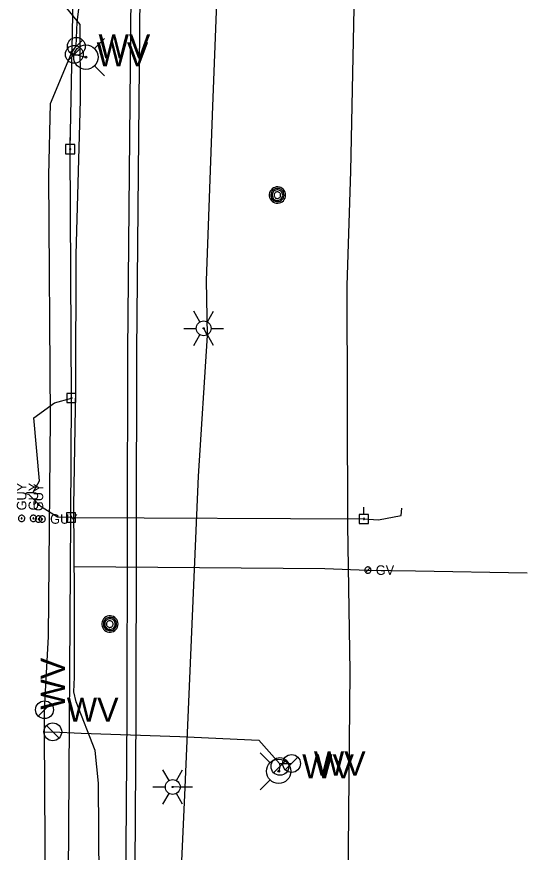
# Model space of a CAD drawing. Extents: x 600849 to 606371, y 330010 to 403088.
# Drawn here: x 601985.4 to 602191.8, y 361276.7 to 361614.6 of the extents above; entities that cross this region are included whole.
import ezdxf

# ---------------------------------------------------------------- set-up
doc = ezdxf.new("R2010")
doc.units = 0
for name, color, linetype in [('Default', 7, 'Continuous'), ('E_LTG', 7, 'Continuous'), ('E_UTL_E_UG', 7, 'Continuous'), ('E_UTL_EGuyWire', 7, 'Continuous'), ('E_UTL_EPowerPole', 7, 'Continuous'), ('E_UTL_FO_UG', 7, 'Continuous'), ('E_UTL_G', 7, 'Continuous'), ('E_UTL_G_UG', 7, 'Continuous'), ('E_UTL_MH', 7, 'Continuous'), ('E_UTL_Overhead', 7, 'Continuous'), ('E_UTL_T_UG', 7, 'Continuous'), ('E_UTL_TV_UG', 7, 'Continuous'), ('E_UTL_W', 7, 'Continuous'), ('E_UTL_W_UG', 7, 'Continuous'), ('E_UTL_WHydrant', 7, 'Continuous')]:
    doc.layers.add(name, color=color, linetype=linetype)

# ---------------------------------------------------------------- blocks, each defined once
blk = doc.blocks.new('LPOL')
at = {"layer": 'E_LTG'}
for p, q in [((-2.29, 3.96), (-6.1, 10.56)), ((2.29, 3.96), (6.1, 10.56)), ((-12.19, 0), (-4.57, 0)), ((4.57, 0), (12.19, 0)), ((-6.1, -10.56), (-2.29, -3.96)), ((6.1, -10.56), (2.29, -3.96))]:
    blk.add_line(p, q, dxfattribs=at)
for radius in [4.57, 4.57, 4.57, 0.381]:
    blk.add_circle((0, 0), radius, dxfattribs=at)
blk = doc.blocks.new('PBX')
at = {"layer": 'Default'}
for p, q in [((15, 16), (-16, -15)), ((-16, 15), (15, -16))]:
    blk.add_line(p, q, dxfattribs=at)
blk.add_circle((0, 0), 22, dxfattribs=at)
blk = doc.blocks.new('HYD')
at = {"layer": 'E_UTL_WHydrant'}
for p, q in [((-11.7, 11.7), (-25.4, 25.4)), ((11.7, 11.7), (25.4, 25.4))]:
    blk.add_line(p, q, dxfattribs=at)
for radius in [16.7, 1.28]:
    blk.add_circle((0, 0), radius, dxfattribs=at)
blk = doc.blocks.new('WV')
at = {"layer": 'E_UTL_W'}
blk.add_line((-8.6, -8.6), (8.6, 8.6), dxfattribs=at)
blk.add_circle((0, 0), 12.2, dxfattribs=at)
blk.add_text('WV', height=32.92, dxfattribs=at).set_placement((30.5, -16.5))

msp = doc.modelspace()

# ---------------------------------------------------------------- linework, layer by layer
at = {"layer": 'E_UTL_E_UG'}
for points in [[(602062.48, 361485.68), (602062.16, 361507.89), (602064.66, 361578.38), (602067.1, 361641.15), (602067.88, 361650.69), (602067.62, 361688.83), (602064.04, 361778.17), (602064.63, 361825.6), (602065.94, 361833.91), (602063.03, 361915.35), (602072.7, 361994.47), (602077.53, 362007.32), (602076.49, 362067.39), (602073.78, 362143.56), (602073, 362151.65), (602062.88, 362189.43)], [(602068.13, 360841.44), (602067.56, 360880.44), (602075.76, 360914.78), (602077.7, 360933.5), (602114.89, 361015.17), (602118.17, 361049.76), (602118.82, 361111.11), (602117.54, 361162.6), (602119.43, 361263.83), (602120.19, 361349.73), (602119.25, 361408.97), (602119.05, 361505.88), (602120.42, 361552.12), (602122.39, 361644.52), (602122.74, 361695.85), (602127.16, 361969.58)], [(602049.98, 361210.87), (602051.28, 361255.31), (602053.5, 361302.89), (602058.83, 361428.8), (602062.48, 361485.68), (602060.98, 361488.54)], [(602125.78, 361411.49), (602131.61, 361411.09), (602140.81, 361412.86), (602141.13, 361415.78)], [(602053.5, 361302.89), (602048.47, 361303.08)]]:
    msp.add_lwpolyline(points, dxfattribs=at)
at = {"layer": 'E_UTL_EGuyWire'}
for points in [[(601987.34, 361412.98), (601987.1, 361412.96), (601986.86, 361412.89), (601986.65, 361412.78), (601986.45, 361412.63), (601986.29, 361412.44), (601986.17, 361412.23), (601986.09, 361412), (601986.06, 361411.76), (601986.07, 361411.52), (601986.13, 361411.28), (601986.23, 361411.06), (601986.37, 361410.86), (601986.55, 361410.69), (601986.75, 361410.56), (601986.98, 361410.47), (601987.22, 361410.42), (601987.46, 361410.42), (601987.7, 361410.47), (601987.93, 361410.56), (601988.13, 361410.69), (601988.31, 361410.86), (601988.45, 361411.06), (601988.55, 361411.28), (601988.61, 361411.52), (601988.62, 361411.76), (601988.59, 361412), (601988.51, 361412.23), (601988.39, 361412.44), (601988.23, 361412.63), (601988.03, 361412.78), (601987.82, 361412.89), (601987.58, 361412.96), (601987.34, 361412.98)], [(601992.08, 361413.01), (601991.84, 361412.98), (601991.6, 361412.92), (601991.39, 361412.8), (601991.19, 361412.65), (601991.03, 361412.47), (601990.91, 361412.26), (601990.83, 361412.03), (601990.8, 361411.79), (601990.81, 361411.54), (601990.87, 361411.3), (601990.97, 361411.08), (601991.11, 361410.88), (601991.29, 361410.72), (601991.49, 361410.58), (601991.72, 361410.49), (601991.96, 361410.45), (601992.2, 361410.45), (601992.44, 361410.49), (601992.67, 361410.58), (601992.87, 361410.72), (601993.05, 361410.88), (601993.19, 361411.08), (601993.29, 361411.3), (601993.35, 361411.54), (601993.36, 361411.79), (601993.33, 361412.03), (601993.25, 361412.26), (601993.13, 361412.47), (601992.97, 361412.65), (601992.77, 361412.8), (601992.56, 361412.92), (601992.32, 361412.98), (601992.08, 361413.01)], [(601994.13, 361412.69), (601993.89, 361412.67), (601993.66, 361412.6), (601993.44, 361412.49), (601993.25, 361412.34), (601993.09, 361412.15), (601992.97, 361411.94), (601992.89, 361411.71), (601992.85, 361411.47), (601992.86, 361411.23), (601992.92, 361410.99), (601993.02, 361410.77), (601993.16, 361410.57), (601993.34, 361410.4), (601993.54, 361410.27), (601993.77, 361410.18), (601994.01, 361410.13), (601994.25, 361410.13), (601994.49, 361410.18), (601994.72, 361410.27), (601994.93, 361410.4), (601995.1, 361410.57), (601995.24, 361410.77), (601995.35, 361410.99), (601995.4, 361411.23), (601995.41, 361411.47), (601995.38, 361411.71), (601995.3, 361411.94), (601995.18, 361412.15), (601995.02, 361412.34), (601994.83, 361412.49), (601994.61, 361412.6), (601994.38, 361412.67), (601994.13, 361412.69)], [(601996.94, 361411.44), (601996.92, 361411.68), (601996.85, 361411.92), (601996.74, 361412.13), (601996.58, 361412.33), (601996.4, 361412.49), (601996.19, 361412.61), (601995.96, 361412.69), (601995.72, 361412.72), (601995.47, 361412.71), (601995.24, 361412.65), (601995.01, 361412.55), (601994.82, 361412.41), (601994.65, 361412.23), (601994.52, 361412.03), (601994.42, 361411.8), (601994.38, 361411.56), (601994.38, 361411.32), (601994.42, 361411.08), (601994.52, 361410.85), (601994.65, 361410.65), (601994.82, 361410.47), (601995.01, 361410.33), (601995.24, 361410.23), (601995.47, 361410.17), (601995.72, 361410.16), (601995.96, 361410.19), (601996.19, 361410.27), (601996.4, 361410.39), (601996.58, 361410.55), (601996.74, 361410.75), (601996.85, 361410.96), (601996.92, 361411.2), (601996.94, 361411.44)], [(601987.34, 361411.86), (601987.31, 361411.86), (601987.28, 361411.85), (601987.25, 361411.83), (601987.23, 361411.81), (601987.21, 361411.79), (601987.19, 361411.76), (601987.18, 361411.74), (601987.18, 361411.71), (601987.18, 361411.68), (601987.19, 361411.65), (601987.2, 361411.62), (601987.22, 361411.59), (601987.24, 361411.57), (601987.27, 361411.56), (601987.29, 361411.54), (601987.32, 361411.54), (601987.36, 361411.54), (601987.39, 361411.54), (601987.41, 361411.56), (601987.44, 361411.57), (601987.46, 361411.59), (601987.48, 361411.62), (601987.49, 361411.65), (601987.5, 361411.68), (601987.5, 361411.71), (601987.5, 361411.74), (601987.49, 361411.76), (601987.47, 361411.79), (601987.45, 361411.81), (601987.43, 361411.83), (601987.4, 361411.85), (601987.37, 361411.86), (601987.34, 361411.86)], [(601992.08, 361411.88), (601992.05, 361411.88), (601992.02, 361411.87), (601991.99, 361411.86), (601991.97, 361411.84), (601991.95, 361411.82), (601991.93, 361411.79), (601991.92, 361411.76), (601991.92, 361411.73), (601991.92, 361411.7), (601991.93, 361411.67), (601991.94, 361411.64), (601991.96, 361411.62), (601991.98, 361411.6), (601992.01, 361411.58), (601992.03, 361411.57), (601992.06, 361411.56), (601992.1, 361411.56), (601992.13, 361411.57), (601992.15, 361411.58), (601992.18, 361411.6), (601992.2, 361411.62), (601992.22, 361411.64), (601992.23, 361411.67), (601992.24, 361411.7), (601992.24, 361411.73), (601992.24, 361411.76), (601992.23, 361411.79), (601992.21, 361411.82), (601992.19, 361411.84), (601992.17, 361411.86), (601992.14, 361411.87), (601992.11, 361411.88), (601992.08, 361411.88)], [(601994.13, 361411.57), (601994.1, 361411.57), (601994.07, 361411.56), (601994.05, 361411.54), (601994.02, 361411.53), (601994, 361411.5), (601993.99, 361411.48), (601993.98, 361411.45), (601993.97, 361411.42), (601993.97, 361411.39), (601993.98, 361411.36), (601993.99, 361411.33), (601994.01, 361411.3), (601994.03, 361411.28), (601994.06, 361411.27), (601994.09, 361411.26), (601994.12, 361411.25), (601994.15, 361411.25), (601994.18, 361411.26), (601994.21, 361411.27), (601994.23, 361411.28), (601994.25, 361411.3), (601994.27, 361411.33), (601994.28, 361411.36), (601994.29, 361411.39), (601994.29, 361411.42), (601994.29, 361411.45), (601994.28, 361411.48), (601994.26, 361411.5), (601994.24, 361411.53), (601994.22, 361411.54), (601994.19, 361411.56), (601994.16, 361411.57), (601994.13, 361411.57)], [(601995.82, 361411.44), (601995.81, 361411.47), (601995.8, 361411.5), (601995.79, 361411.53), (601995.77, 361411.55), (601995.75, 361411.57), (601995.72, 361411.59), (601995.69, 361411.6), (601995.66, 361411.6), (601995.63, 361411.6), (601995.6, 361411.59), (601995.58, 361411.58), (601995.55, 361411.56), (601995.53, 361411.54), (601995.51, 361411.51), (601995.5, 361411.49), (601995.5, 361411.46), (601995.5, 361411.42), (601995.5, 361411.39), (601995.51, 361411.37), (601995.53, 361411.34), (601995.55, 361411.32), (601995.58, 361411.3), (601995.6, 361411.29), (601995.63, 361411.28), (601995.66, 361411.28), (601995.69, 361411.28), (601995.72, 361411.29), (601995.75, 361411.31), (601995.77, 361411.33), (601995.79, 361411.35), (601995.8, 361411.38), (601995.81, 361411.41), (601995.82, 361411.44)]]:
    msp.add_lwpolyline(points, dxfattribs=at)
at = {"layer": 'E_UTL_EPowerPole'}
for points in [[(602006.96, 361562.82), (602006.96, 361565.72)], [(602008.8, 361562.82), (602005.11, 361562.82)], [(602005.11, 361562.82), (602005.11, 361559.12)], [(602007.23, 361560.97), (602007.22, 361561.02), (602007.21, 361561.06), (602007.19, 361561.1), (602007.16, 361561.14), (602007.13, 361561.17), (602007.09, 361561.19), (602007.04, 361561.2), (602007, 361561.21), (602006.95, 361561.21), (602006.91, 361561.2), (602006.87, 361561.18), (602006.83, 361561.15), (602006.8, 361561.12), (602006.78, 361561.08), (602006.76, 361561.04), (602006.75, 361561), (602006.75, 361560.95), (602006.76, 361560.91), (602006.78, 361560.86), (602006.8, 361560.83), (602006.83, 361560.79), (602006.87, 361560.77), (602006.91, 361560.75), (602006.95, 361560.74), (602007, 361560.73), (602007.04, 361560.74), (602007.09, 361560.76), (602007.13, 361560.78), (602007.16, 361560.81), (602007.19, 361560.84), (602007.21, 361560.88), (602007.22, 361560.93), (602007.23, 361560.97)], [(602008.8, 361559.12), (602008.8, 361562.82)], [(602005.11, 361559.12), (602008.8, 361559.12)], [(602007.46, 361462.18), (602007.46, 361465.09)], [(602009.3, 361462.18), (602005.61, 361462.18)], [(602005.61, 361462.18), (602005.61, 361458.49)], [(602007.73, 361460.34), (602007.72, 361460.39), (602007.71, 361460.43), (602007.69, 361460.47), (602007.66, 361460.5), (602007.63, 361460.53), (602007.59, 361460.56), (602007.55, 361460.57), (602007.5, 361460.58), (602007.46, 361460.58), (602007.41, 361460.57), (602007.37, 361460.55), (602007.33, 361460.52), (602007.3, 361460.49), (602007.28, 361460.45), (602007.26, 361460.41), (602007.25, 361460.36), (602007.25, 361460.32), (602007.26, 361460.27), (602007.28, 361460.23), (602007.3, 361460.19), (602007.33, 361460.16), (602007.37, 361460.13), (602007.41, 361460.11), (602007.46, 361460.1), (602007.5, 361460.1), (602007.55, 361460.11), (602007.59, 361460.12), (602007.63, 361460.15), (602007.66, 361460.18), (602007.69, 361460.21), (602007.71, 361460.25), (602007.72, 361460.29), (602007.73, 361460.34)], [(602009.3, 361458.49), (602009.3, 361462.18)], [(602005.61, 361458.49), (602009.3, 361458.49)], [(602007.28, 361413.92), (602007.28, 361416.83)], [(602125.75, 361413.33), (602125.75, 361416.24)], [(602009.12, 361413.92), (602005.43, 361413.92)], [(602005.43, 361413.92), (602005.43, 361410.23)], [(602009.12, 361410.23), (602009.12, 361413.92)], [(602127.59, 361413.33), (602123.9, 361413.33)], [(602123.9, 361413.33), (602123.9, 361409.64)], [(602127.59, 361409.64), (602127.59, 361413.33)], [(602005.43, 361410.23), (602009.12, 361410.23)], [(602007.55, 361412.08), (602007.54, 361412.12), (602007.53, 361412.16), (602007.51, 361412.2), (602007.48, 361412.24), (602007.45, 361412.27), (602007.41, 361412.29), (602007.36, 361412.31), (602007.32, 361412.31), (602007.27, 361412.31), (602007.23, 361412.3), (602007.19, 361412.28), (602007.15, 361412.26), (602007.12, 361412.22), (602007.1, 361412.19), (602007.08, 361412.14), (602007.07, 361412.1), (602007.07, 361412.05), (602007.08, 361412.01), (602007.1, 361411.97), (602007.12, 361411.93), (602007.15, 361411.9), (602007.19, 361411.87), (602007.23, 361411.85), (602007.27, 361411.84), (602007.32, 361411.84), (602007.36, 361411.84), (602007.41, 361411.86), (602007.45, 361411.88), (602007.48, 361411.91), (602007.51, 361411.95), (602007.53, 361411.99), (602007.54, 361412.03), (602007.55, 361412.08)], [(602123.9, 361409.64), (602127.59, 361409.64)], [(602126.02, 361411.49), (602126.01, 361411.53), (602126, 361411.57), (602125.98, 361411.61), (602125.95, 361411.65), (602125.92, 361411.68), (602125.88, 361411.7), (602125.84, 361411.72), (602125.79, 361411.72), (602125.75, 361411.72), (602125.7, 361411.71), (602125.66, 361411.69), (602125.62, 361411.67), (602125.59, 361411.63), (602125.57, 361411.6), (602125.55, 361411.55), (602125.54, 361411.51), (602125.54, 361411.46), (602125.55, 361411.42), (602125.57, 361411.38), (602125.59, 361411.34), (602125.62, 361411.31), (602125.66, 361411.28), (602125.7, 361411.26), (602125.75, 361411.25), (602125.79, 361411.25), (602125.84, 361411.25), (602125.88, 361411.27), (602125.92, 361411.29), (602125.95, 361411.32), (602125.98, 361411.36), (602126, 361411.4), (602126.01, 361411.44), (602126.02, 361411.49)]]:
    msp.add_lwpolyline(points, dxfattribs=at)
at = {"layer": 'E_UTL_FO_UG'}
msp.add_lwpolyline([(601989.35, 361422.22), (601992.01, 361422.31), (601994.55, 361426.86), (601992.26, 361452.42), (602000.61, 361458.38), (602007.49, 361460.34)], dxfattribs=at)
at = {"layer": 'E_UTL_G'}
for points in [[(602128.65, 361390.77), (602128.63, 361391.02), (602128.56, 361391.25), (602128.45, 361391.47), (602128.3, 361391.66), (602128.11, 361391.82), (602127.9, 361391.94), (602127.67, 361392.02), (602127.43, 361392.06), (602127.19, 361392.04), (602126.95, 361391.99), (602126.73, 361391.88), (602126.53, 361391.74), (602126.36, 361391.57), (602126.23, 361391.36), (602126.14, 361391.13), (602126.09, 361390.9), (602126.09, 361390.65), (602126.14, 361390.41), (602126.23, 361390.19), (602126.36, 361389.98), (602126.53, 361389.8), (602126.73, 361389.66), (602126.95, 361389.56), (602127.19, 361389.5), (602127.43, 361389.49), (602127.67, 361389.53), (602127.9, 361389.61), (602128.11, 361389.73), (602128.3, 361389.89), (602128.45, 361390.08), (602128.56, 361390.3), (602128.63, 361390.53), (602128.65, 361390.77)], [(602126.46, 361389.87), (602128.28, 361391.68)]]:
    msp.add_lwpolyline(points, dxfattribs=at)
at = {"layer": 'E_UTL_G_UG'}
for points in [[(602008.46, 361341.51), (602008.68, 361347.55), (602008.76, 361380.81), (602008.41, 361416.69), (602009.23, 361464.37), (602009.41, 361518.37), (602011.11, 361580.85), (602011.05, 361611.4), (602004.46, 361619.53), (602004.54, 361621.77), (602004.59, 361680.07), (602004.61, 361719.44), (602006.19, 361898.25), (602007.8, 361966.28)], [(602008.65, 361392.3), (602109.96, 361391.47)], [(602109.96, 361391.47), (602127.37, 361390.77), (602146.69, 361390.49), (602191.85, 361389.63)], [(602018.69, 361265.35), (602018.44, 361304.63), (602017.06, 361317.82), (602009.42, 361337.55), (602008.46, 361341.51)]]:
    msp.add_lwpolyline(points, dxfattribs=at)
at = {"layer": 'E_UTL_MH'}
for points in [[(602094.11, 361542.44), (602094.05, 361543.07), (602093.87, 361543.67), (602093.58, 361544.23), (602093.2, 361544.72), (602092.72, 361545.13), (602092.18, 361545.45), (602091.59, 361545.65), (602090.96, 361545.74), (602090.34, 361545.71), (602089.73, 361545.56), (602089.16, 361545.3), (602088.65, 361544.94), (602088.21, 361544.48), (602087.87, 361543.96), (602087.64, 361543.37), (602087.52, 361542.76), (602087.52, 361542.13), (602087.64, 361541.51), (602087.87, 361540.93), (602088.21, 361540.4), (602088.65, 361539.95), (602089.16, 361539.59), (602089.73, 361539.33), (602090.34, 361539.18), (602090.96, 361539.15), (602091.59, 361539.24), (602092.18, 361539.44), (602092.72, 361539.76), (602093.2, 361540.17), (602093.58, 361540.66), (602093.87, 361541.22), (602094.05, 361541.82), (602094.11, 361542.44)], [(602093.49, 361542.44), (602093.44, 361542.95), (602093.3, 361543.43), (602093.07, 361543.89), (602092.75, 361544.29), (602092.37, 361544.62), (602091.93, 361544.87), (602091.45, 361545.04), (602090.94, 361545.11), (602090.43, 361545.09), (602089.94, 361544.97), (602089.48, 361544.76), (602089.06, 361544.46), (602088.71, 361544.09), (602088.44, 361543.67), (602088.25, 361543.19), (602088.15, 361542.69), (602088.15, 361542.19), (602088.25, 361541.69), (602088.44, 361541.21), (602088.71, 361540.79), (602089.06, 361540.42), (602089.48, 361540.12), (602089.94, 361539.91), (602090.43, 361539.79), (602090.94, 361539.77), (602091.45, 361539.84), (602091.93, 361540), (602092.37, 361540.26), (602092.75, 361540.59), (602093.07, 361540.99), (602093.3, 361541.44), (602093.44, 361541.93), (602093.49, 361542.44)], [(602092.93, 361542.41), (602092.89, 361542.81), (602092.78, 361543.2), (602092.59, 361543.56), (602092.34, 361543.88), (602092.03, 361544.15), (602091.68, 361544.35), (602091.3, 361544.48), (602090.9, 361544.54), (602090.5, 361544.52), (602090.1, 361544.42), (602089.74, 361544.25), (602089.41, 361544.02), (602089.13, 361543.73), (602088.91, 361543.39), (602088.76, 361543.01), (602088.68, 361542.61), (602088.68, 361542.21), (602088.76, 361541.81), (602088.91, 361541.44), (602089.13, 361541.09), (602089.41, 361540.8), (602089.74, 361540.57), (602090.1, 361540.4), (602090.5, 361540.3), (602090.9, 361540.28), (602091.3, 361540.34), (602091.68, 361540.47), (602092.03, 361540.68), (602092.34, 361540.94), (602092.59, 361541.26), (602092.78, 361541.62), (602092.89, 361542.01), (602092.93, 361542.41)], [(602092.07, 361542.4), (602092.05, 361542.65), (602091.98, 361542.89), (602091.86, 361543.12), (602091.71, 361543.31), (602091.51, 361543.48), (602091.29, 361543.61), (602091.06, 361543.69), (602090.8, 361543.73), (602090.55, 361543.71), (602090.31, 361543.65), (602090.08, 361543.55), (602089.87, 361543.4), (602089.69, 361543.22), (602089.56, 361543.01), (602089.46, 361542.77), (602089.42, 361542.52), (602089.42, 361542.27), (602089.46, 361542.02), (602089.56, 361541.79), (602089.69, 361541.57), (602089.87, 361541.39), (602090.08, 361541.24), (602090.31, 361541.14), (602090.55, 361541.08), (602090.8, 361541.07), (602091.06, 361541.1), (602091.29, 361541.18), (602091.51, 361541.31), (602091.71, 361541.48), (602091.86, 361541.68), (602091.98, 361541.9), (602092.05, 361542.14), (602092.07, 361542.4)], [(602026.37, 361368.99), (602026.31, 361369.62), (602026.13, 361370.22), (602025.85, 361370.78), (602025.46, 361371.27), (602024.98, 361371.68), (602024.44, 361372), (602023.85, 361372.2), (602023.23, 361372.29), (602022.6, 361372.26), (602021.99, 361372.11), (602021.42, 361371.85), (602020.91, 361371.49), (602020.48, 361371.03), (602020.14, 361370.51), (602019.9, 361369.92), (602019.78, 361369.31), (602019.78, 361368.68), (602019.9, 361368.06), (602020.14, 361367.48), (602020.48, 361366.95), (602020.91, 361366.5), (602021.42, 361366.14), (602021.99, 361365.88), (602022.6, 361365.73), (602023.23, 361365.7), (602023.85, 361365.79), (602024.44, 361365.99), (602024.98, 361366.31), (602025.46, 361366.72), (602025.85, 361367.21), (602026.13, 361367.77), (602026.31, 361368.37), (602026.37, 361368.99)], [(602025.75, 361368.99), (602025.71, 361369.5), (602025.56, 361369.98), (602025.33, 361370.44), (602025.01, 361370.84), (602024.63, 361371.17), (602024.19, 361371.42), (602023.71, 361371.59), (602023.2, 361371.66), (602022.7, 361371.64), (602022.2, 361371.52), (602021.74, 361371.31), (602021.32, 361371.01), (602020.97, 361370.64), (602020.7, 361370.22), (602020.51, 361369.74), (602020.41, 361369.24), (602020.41, 361368.74), (602020.51, 361368.24), (602020.7, 361367.76), (602020.97, 361367.34), (602021.32, 361366.97), (602021.74, 361366.67), (602022.2, 361366.46), (602022.7, 361366.34), (602023.2, 361366.32), (602023.71, 361366.39), (602024.19, 361366.56), (602024.63, 361366.81), (602025.01, 361367.14), (602025.33, 361367.54), (602025.56, 361368), (602025.71, 361368.48), (602025.75, 361368.99)], [(602025.19, 361368.96), (602025.15, 361369.36), (602025.04, 361369.75), (602024.85, 361370.11), (602024.6, 361370.43), (602024.3, 361370.7), (602023.95, 361370.9), (602023.56, 361371.03), (602023.16, 361371.09), (602022.76, 361371.07), (602022.37, 361370.97), (602022, 361370.81), (602021.67, 361370.57), (602021.39, 361370.28), (602021.17, 361369.94), (602021.02, 361369.56), (602020.94, 361369.16), (602020.94, 361368.76), (602021.02, 361368.36), (602021.17, 361367.99), (602021.39, 361367.65), (602021.67, 361367.35), (602022, 361367.12), (602022.37, 361366.95), (602022.76, 361366.85), (602023.16, 361366.83), (602023.56, 361366.89), (602023.95, 361367.02), (602024.3, 361367.23), (602024.6, 361367.49), (602024.85, 361367.81), (602025.04, 361368.17), (602025.15, 361368.56), (602025.19, 361368.96)], [(602024.34, 361368.95), (602024.31, 361369.2), (602024.24, 361369.44), (602024.12, 361369.67), (602023.97, 361369.87), (602023.78, 361370.03), (602023.56, 361370.16), (602023.32, 361370.24), (602023.07, 361370.28), (602022.81, 361370.26), (602022.57, 361370.2), (602022.34, 361370.1), (602022.13, 361369.95), (602021.96, 361369.77), (602021.82, 361369.56), (602021.73, 361369.32), (602021.68, 361369.07), (602021.68, 361368.82), (602021.73, 361368.57), (602021.82, 361368.34), (602021.96, 361368.12), (602022.13, 361367.94), (602022.34, 361367.79), (602022.57, 361367.69), (602022.81, 361367.63), (602023.07, 361367.62), (602023.32, 361367.65), (602023.56, 361367.73), (602023.78, 361367.86), (602023.97, 361368.03), (602024.12, 361368.23), (602024.24, 361368.45), (602024.31, 361368.69), (602024.34, 361368.95)]]:
    msp.add_lwpolyline(points, dxfattribs=at)
at = {"layer": 'E_UTL_Overhead'}
for points in [[(602006.07, 361225.37), (602007.31, 361412.08), (602007.49, 361460.34), (602006.99, 361560.97), (602010.23, 361723.79), (602008.35, 361890.76), (602011.4, 362030.82), (602013.06, 362167.76), (602014.17, 362338.59), (602014.48, 362518.11), (602015.76, 362635.51)], [(602007.31, 361412.08), (602125.78, 361411.49)]]:
    msp.add_lwpolyline(points, dxfattribs=at)
at = {"layer": 'E_UTL_T_UG'}
for points in [[(602029, 361187.95), (602030.09, 361332.68), (602030.32, 361479.32), (602031.6, 361623.57), (602034.81, 361758.94), (602039.97, 361895.46), (602038.92, 362037.46), (602039.07, 362150.46), (602039.52, 362213.37), (602040.11, 362261.56), (602042.13, 362282.82), (602042.8, 362315.54), (602044.04, 362453.27), (602044.88, 362483.99), (602046.05, 362603.33), (602046.4, 362728.45), (602052.99, 362867.92), (602054.63, 363014.99), (602055.87, 363161.76), (602058.26, 363302.99), (602058.58, 363452.58), (602055.9, 363653.18), (602056.25, 363696.56), (602056.95, 363843.75)], [(602033, 361121.75), (602032.79, 361187.88), (602033.62, 361332.64), (602033.98, 361479.23), (602035.32, 361623.54), (602038.86, 361758.93), (602035.97, 361895.82), (602042.1, 362037.76), (602043.44, 362150.33), (602043.23, 362212.17), (602043.52, 362261.21), (602042.13, 362282.82)]]:
    msp.add_lwpolyline(points, dxfattribs=at)
at = {"layer": 'E_UTL_TV_UG'}
msp.add_lwpolyline([(602007.31, 361412.08), (602001.81, 361412.16), (601995.27, 361416.38), (601990.27, 361421.36), (601988.84, 361421.73)], dxfattribs=at)
at = {"layer": 'E_UTL_W_UG'}
for points in [[(601997.05, 361257.96), (601996.62, 361325.18), (601996.61, 361334.32), (601998.21, 361363.91), (601999.06, 361452.18), (601998.39, 361550.32), (601999.09, 361579.41), (602007.5, 361599.8), (602009.45, 361602.58), (602009.79, 361612.33), (602015.63, 361658.77), (602016.71, 361684.77), (602016, 361752.71), (602030.04, 361771.55), (602029.49, 361844.37), (602029.93, 361905.18), (602016.67, 361924.96), (602016.98, 361938.65), (602018.86, 361987.61)], [(602007.5, 361599.8), (602008.65, 361599.35), (602013.33, 361598.19)], [(601996.62, 361325.18), (601999.95, 361325.38), (602011.39, 361324.81), (602051.29, 361323.45), (602083.21, 361322.06), (602091.69, 361312.62), (602096.53, 361312.59)], [(602091.69, 361312.62), (602091.81, 361311.4), (602091.31, 361309.43)]]:
    msp.add_lwpolyline(points, dxfattribs=at)

# ---------------------------------------------------------------- block references
at = {"layer": 'E_UTL_Overhead'}
for name, p, xscale, yscale in [('WV', (602009.45, 361602.58), 0.29527500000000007, 0.29527500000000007), ('WV', (602008.65, 361599.35), 0.29527500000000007, 0.29527500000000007), ('LPOL', (602060.98, 361488.54), 0.6561666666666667, 0.6561666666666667), ('PBX', (602062.48, 361485.68), 2.9527500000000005e-11, 2.9527500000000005e-11), ('WV', (601996.61, 361334.32), 0.29527500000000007, 0.29527500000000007), ('WV', (602091.81, 361311.4), 0.29527500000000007, 0.29527500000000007), ('WV', (602096.53, 361312.59), 0.29527500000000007, 0.29527500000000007), ('LPOL', (602048.47, 361303.08), 0.6561666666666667, 0.6561666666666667), ('PBX', (602053.5, 361302.89), 2.9527500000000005e-11, 2.9527500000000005e-11)]:
    msp.add_blockref(name, p, dxfattribs=dict(at, xscale=xscale, yscale=yscale))
at = {"layer": 'E_UTL_Overhead', "xscale": 0.29527500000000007, "yscale": 0.29527500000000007}
for name, p, rotation in [('HYD', (602013.33, 361598.19), -90.00000000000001), ('WV', (601999.95, 361325.38), 89.99999999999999), ('HYD', (602091.31, 361309.43), 89.99999999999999)]:
    msp.add_blockref(name, p, dxfattribs=dict(at, rotation=rotation))

# ---------------------------------------------------------------- texts
at = {"layer": 'E_UTL_EGuyWire'}
for p in [(601989.27, 361414.91), (601994.01, 361414.93), (601996.06, 361414.62)]:
    msp.add_text('GUY', height=3.85, rotation=90, dxfattribs=at).set_placement(p)
msp.add_text('GUY', height=3.85, dxfattribs=at).set_placement((601998.86, 361409.52))
at = {"layer": 'E_UTL_G'}
msp.add_text('GV', height=3.85, dxfattribs=at).set_placement((602130.58, 361388.85))

doc.saveas('drawing.dxf')
